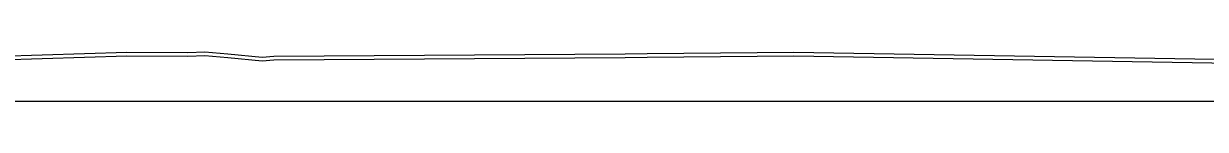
# Model space of a CAD drawing. Extents: x 1574 to 14903, y 7971 to 16537.
# Drawn here: x 4858.6 to 4939.1, y 11000 to 11003.4 of the extents above; entities that cross this region are included whole.
import ezdxf

# ---------------------------------------------------------------- set-up
doc = ezdxf.new("R2010")
doc.units = 0
for name, color, linetype in [('DESIGN - SHEET - Light Grid', 7, 'Continuous'), ('SURVEY - GROUND - Bottom of Topsoil Layer', 7, 'Continuous'), ('SURVEY - GROUND - Top of Ground', 7, 'Continuous')]:
    doc.layers.add(name, color=color, linetype=linetype)

msp = doc.modelspace()

# ---------------------------------------------------------------- linework, layer by layer
at = {"layer": 'DESIGN - SHEET - Light Grid'}
msp.add_line((4800, 11000), (5100, 11000), dxfattribs=at)
at = {"layer": 'SURVEY - GROUND - Bottom of Topsoil Layer'}
for p, q in [((4856.937, 11002.831), (4865.617, 11003.101)), ((4865.617, 11003.101), (4869.776, 11003.08)), ((4869.776, 11003.08), (4870.935, 11003.124)), ((4870.935, 11003.124), (4872.493, 11002.988)), ((4872.493, 11002.988), (4874.84, 11002.77)), ((4875.616, 11002.822), (4899.581, 11002.978)), ((4899.581, 11002.978), (4901.066, 11003.018)), ((4901.066, 11003.018), (4911.065, 11003.1)), ((4911.065, 11003.1), (4945.227, 11002.526)), ((4874.84, 11002.77), (4875.616, 11002.822))]:
    msp.add_line(p, q, dxfattribs=at)
at = {"layer": 'SURVEY - GROUND - Top of Ground'}
msp.add_lwpolyline([(4856.937, 11003.081), (4865.617, 11003.351), (4869.776, 11003.33), (4870.935, 11003.374), (4872.493, 11003.238), (4874.84, 11003.02), (4875.616, 11003.072), (4899.581, 11003.228), (4901.066, 11003.268), (4911.065, 11003.35), (4945.227, 11002.776)], dxfattribs=at)

doc.saveas('drawing.dxf')
